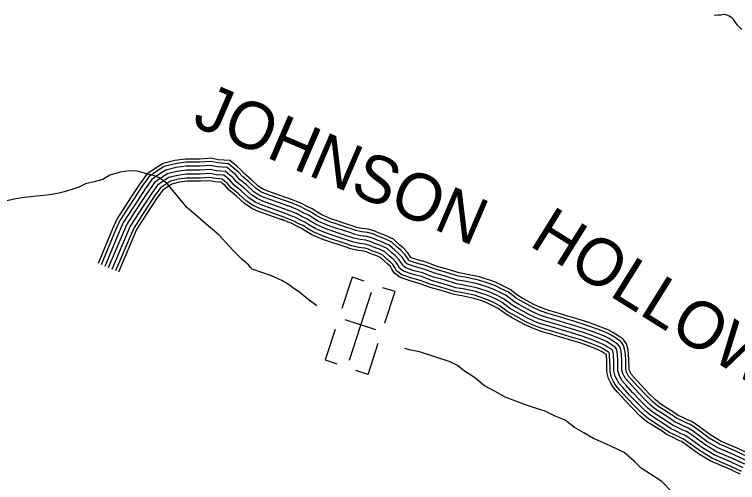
# Model space of a CAD drawing. Extents: x 1788175 to 1969470, y 584502 to 738744.
# Drawn here: x 1920466 to 1926145, y 611057 to 614732 of the extents above; entities that cross this region are included whole.
import ezdxf

# ---------------------------------------------------------------- set-up
doc = ezdxf.new("R2010")
doc.units = 0
for name, color, linetype in [('DESIGN - ROW - Right-of-Way and Easement Labels', 7, 'Continuous'), ('DESIGN - TRANSPORTATION - Text', 7, 'Continuous'), ('DESIGN - UTILITIES - Cable (Underground) with Text', 7, 'Continuous'), ('SURVEY - TRANSPORTATION - Roads', 7, 'Continuous')]:
    doc.layers.add(name, color=color, linetype=linetype)

msp = doc.modelspace()

# ---------------------------------------------------------------- linework, layer by layer
at = {"layer": 'DESIGN - TRANSPORTATION - Text'}
for points in [[(1926178.8, 614614.1), (1926144.4, 614647.6), (1926132.1, 614667.5), (1926115.8, 614689.3), (1926099.6, 614705.1), (1926079.5, 614718.8), (1926055.3, 614730.5), (1926037.3, 614732.2), (1926015.4, 614727.9), (1925991.4, 614727.6), (1925961.5, 614725.1)], [(1922841.8, 612445.3), (1922771, 612497), (1922706.4, 612548.2), (1922649.9, 612587.4), (1922611.5, 612616.9), (1922565.2, 612644.3), (1922519, 612663.7), (1922484.8, 612679.2), (1922334.2, 612733.1), (1922320.1, 612744.9), (1922307.8, 612764.8), (1922253.3, 612808.1), (1922182.4, 612881.2), (1922072.9, 612999.8), (1921969.8, 613088.4), (1921907.1, 613143.6), (1921854.6, 613186.9), (1921816.2, 613218.4), (1921789.7, 613256.1), (1921706, 613352.3), (1921668.7, 613401.2), (1921602.6, 613450.1), (1921565.2, 613464.5), (1921522.7, 613476.1), (1921487.3, 613485.8), (1921433, 613501.9), (1921363.6, 613503.4), (1921296, 613493.7), (1921215.6, 613471.2), (1921159.8, 613435.3), (1921092.1, 613418.4), (1921024.4, 613403.4), (1920966.8, 613374.5), (1920909.1, 613355.7), (1920855.3, 613338.9), (1920803.5, 613326.2), (1920723.8, 613313), (1920639.9, 613305.8), (1920544.1, 613294.4), (1920474.3, 613283.4), (1920406.6, 613268.5)], [(1925630.8, 610981.7), (1925549.8, 611064.6), (1925461.1, 611123.5), (1925388.5, 611170.5), (1925335.9, 611221.8), (1925255, 611292.8), (1925156.5, 611339.4), (1925088.1, 611370.5), (1925013.7, 611403.5), (1924937.2, 611446.4), (1924864.7, 611489.5), (1924792, 611546.5), (1924713.6, 611579.4), (1924633.2, 611616.3), (1924566.9, 611639.4), (1924480.7, 611666.2), (1924320, 611728), (1924241.5, 611771), (1924156.9, 611815.8), (1924080.1, 611880.8), (1923999.5, 611931.7), (1923945, 611975), (1923888.6, 612004.3), (1923647.8, 612082.9), (1923579.7, 612096), (1923532.8, 612108.6)]]:
    msp.add_lwpolyline(points, dxfattribs=at)
at = {"layer": 'DESIGN - UTILITIES - Cable (Underground) with Text'}
for p, q in [((1923117.7, 612670.2), (1923036.8, 612422.3)), ((1923212.5, 612639.3), (1923118.3, 612670.1)), ((1923455.2, 612555.9), (1923360.5, 612586.9)), ((1923375.6, 612311.9), (1923455.2, 612556)), ((1923304.9, 612256.7), (1923063.9, 612335.3)), ((1922983.8, 612259.8), (1922905.8, 612020.7)), ((1923243.2, 611906.4), (1923323.3, 612151.8)), ((1922905.9, 612020.7), (1922999.3, 611990.2)), ((1923243, 611906.5), (1923148.5, 611937.4))]:
    msp.add_line(p, q, dxfattribs=at)
msp.add_lwpolyline([(1923268.8, 612550), (1923094.2, 612014.8)], dxfattribs=at)
at = {"layer": 'SURVEY - TRANSPORTATION - Roads'}
for points in [[(1922641.1, 613279.4), (1922448.5, 613347.9), (1922413.8, 613363.3), (1922381, 613385.2), (1922324.7, 613436.8), (1922274.3, 613478.2), (1922244.2, 613513.3), (1922214.1, 613537.3), (1922158.6, 613585), (1922065.8, 613591.6), (1922010.4, 613602.7), (1921922.4, 613597.2), (1921810.2, 613597.2), (1921724.5, 613585.8), (1921632.7, 613561.3), (1921569.9, 613523.5), (1921505.5, 613478.4), (1921446.3, 613395.4), (1921383.6, 613300.8), (1921270, 613125.9), (1921237, 613047.8), (1921122.2, 612776.3)], [(1922632.4, 613255.2), (1922439, 613324), (1922401.4, 613340.7), (1922365.1, 613364.9), (1922307.9, 613417.4), (1922256.2, 613459.7), (1922226.2, 613494.7), (1922197.7, 613517.5), (1922148.3, 613559.9), (1922062.4, 613566.1), (1922008.7, 613576.8), (1921923.2, 613571.5), (1921811.9, 613571.5), (1921729.5, 613560.5), (1921642.9, 613537.4), (1921583.9, 613502), (1921523.9, 613459.9), (1921467.5, 613380.9), (1921405.1, 613286.7), (1921292.8, 613113.8), (1921260.7, 613037.8), (1921145.9, 612766.2)], [(1922622.1, 613226), (1922427.5, 613295.2), (1922386.4, 613313.4), (1922345.9, 613340.4), (1922287.5, 613394), (1922234.5, 613437.5), (1922204.6, 613472.3), (1922177.9, 613493.7), (1922135.9, 613529.8), (1922058.2, 613535.3), (1922006.6, 613545.6), (1921924.2, 613540.5), (1921814, 613540.5), (1921735.6, 613530), (1921655.1, 613508.5), (1921600.8, 613476), (1921546, 613437.5), (1921493, 613363.3), (1921431.1, 613269.7), (1921320.3, 613099.2), (1921289.3, 613025.7), (1921174.5, 612754.2)], [(1922611.7, 613196.8), (1922416, 613266.3), (1922371.3, 613286.2), (1922326.7, 613316), (1922267.2, 613370.5), (1922212.7, 613415.2), (1922182.9, 613449.9), (1922158.2, 613469.8), (1922123.4, 613499.6), (1922054, 613504.5), (1922004.4, 613514.4), (1921925.1, 613509.5), (1921816, 613509.5), (1921741.7, 613499.6), (1921667.3, 613479.7), (1921617.7, 613449.9), (1921568.1, 613415.2), (1921518.6, 613345.7), (1921457, 613252.7), (1921347.8, 613084.6), (1921317.8, 613013.7), (1921203, 612742.1)], [(1922611.7, 613196.8), (1922416, 613266.3), (1922371.3, 613286.2), (1922326.7, 613316), (1922267.2, 613370.5), (1922212.7, 613415.2), (1922182.9, 613449.9), (1922158.2, 613469.8), (1922123.4, 613499.6), (1922054, 613504.5), (1922004.5, 613514.4), (1921925.1, 613509.5), (1921816, 613509.5), (1921741.7, 613499.6), (1921667.3, 613479.7), (1921617.7, 613449.9), (1921568.1, 613415.2), (1921518.6, 613345.7), (1921457, 613252.7), (1921347.8, 613084.6), (1921317.8, 613013.7), (1921203, 612742.1)], [(1922601.3, 613167.6), (1922404.5, 613237.5), (1922356.3, 613258.9), (1922307.5, 613291.5), (1922246.9, 613347.1), (1922190.9, 613393), (1922161.3, 613427.6), (1922138.4, 613445.9), (1922111, 613469.4), (1922049.9, 613473.7), (1922002.3, 613483.3), (1921926.1, 613478.5), (1921818.1, 613478.5), (1921747.7, 613469.1), (1921679.5, 613450.9), (1921634.6, 613423.9), (1921590.3, 613392.9), (1921544.1, 613328.2), (1921482.9, 613235.7), (1921375.3, 613070), (1921346.4, 613001.6), (1921231.6, 612730)], [(1922590.9, 613138.4), (1922393, 613208.7), (1922341.3, 613231.7), (1922288.3, 613267), (1922226.6, 613323.7), (1922169.2, 613370.7), (1922139.6, 613405.2), (1922118.6, 613422), (1922098.6, 613439.2), (1922045.7, 613443), (1922000.2, 613452.1), (1921927.1, 613447.5), (1921820.2, 613447.5), (1921753.8, 613438.6), (1921691.7, 613422.1), (1921651.5, 613397.9), (1921612.4, 613370.5), (1921569.7, 613310.6), (1921508.8, 613218.7), (1921402.8, 613055.4), (1921374.9, 612989.5), (1921260.1, 612718)], [(1922582.7, 613115.1), (1922383.8, 613185.8), (1922329.4, 613210), (1922273, 613247.5), (1922210.4, 613305), (1922151.8, 613353), (1922122.4, 613387.3), (1922102.8, 613403), (1922088.7, 613415.1), (1922042.4, 613418.4), (1921998.5, 613427.2), (1921927.8, 613422.8), (1921821.8, 613422.8), (1921758.7, 613414.3), (1921701.5, 613399.1), (1921665, 613377.2), (1921630.1, 613352.7), (1921590, 613296.6), (1921529.5, 613205.1), (1921424.7, 613043.8), (1921397.7, 612979.9), (1921282.9, 612708.3)], [(1926226.6, 611257.6), (1926132.5, 611302.1), (1926004.4, 611357.2), (1925921.8, 611406.4), (1925807.2, 611490.5), (1925772.7, 611512.1), (1925742, 611524.7), (1925704.8, 611543.7), (1925666.4, 611561.3), (1925627.5, 611588.4), (1925574, 611622.3), (1925519, 611657.3), (1925479.9, 611690.3), (1925431.5, 611739.3), (1925365.7, 611807.4), (1925313.5, 611865.9), (1925289.8, 611892.4), (1925281.8, 611906.6), (1925273.1, 611924.9), (1925268, 611945.4), (1925268, 611957.3), (1925266.9, 612018.3), (1925264.3, 612062.7), (1925261.4, 612093.1), (1925250.7, 612133.4), (1925227.8, 612164.3), (1925202.2, 612182.9), (1925172.6, 612201.4), (1925153.3, 612214), (1925119.1, 612232), (1925044.5, 612261.6), (1924961.9, 612291.3), (1924867.9, 612320.5), (1924797.6, 612341.6), (1924728.8, 612362.8), (1924655.5, 612383.5), (1924603.3, 612401.3), (1924537.9, 612430.2), (1924442.2, 612483.2), (1924406, 612504.2), (1924345.9, 612550.6), (1924289.8, 612578.9), (1924238.3, 612603.8), (1924192, 612620.7), (1924155, 612632.5), (1924111.7, 612647), (1924006.6, 612668.6), (1923953.5, 612677.3), (1923858.3, 612706.9), (1923777.9, 612729.3), (1923690.9, 612762.3), (1923623.5, 612779.7), (1923567.7, 612798.6), (1923563.3, 612802.1), (1923557.9, 612811.4), (1923535.4, 612845.5), (1923500.6, 612881.8), (1923472.9, 612904.7), (1923428.9, 612945.3), (1923369.4, 612974), (1923320.4, 612991.7), (1923288.3, 613006.1), (1923238.9, 613020.2), (1923191.1, 613025.7), (1923147.9, 613035.5), (1923118.3, 613046.1), (1923069.3, 613061.7), (1922999.8, 613084.5), (1922941.9, 613104.8), (1922869.1, 613135.4), (1922827.9, 613159.8), (1922792.3, 613183.6), (1922753.5, 613200.2), (1922705.6, 613226.4), (1922670.6, 613239), (1922634, 613254.7), (1922603.6, 613265.1)], [(1926237, 611281.1), (1926143, 611325.6), (1926016.2, 611380.1), (1925936, 611427.8), (1925821.7, 611511.8), (1925784.5, 611535), (1925752.8, 611548.1), (1925716, 611566.8), (1925679.2, 611583.7), (1925641.7, 611609.8), (1925587.8, 611644), (1925534.3, 611678.1), (1925497.4, 611709.2), (1925449.9, 611757.3), (1925384.5, 611824.9), (1925332.7, 611883), (1925310.8, 611907.4), (1925304.7, 611918.4), (1925297.4, 611933.6), (1925293.7, 611948.6), (1925293.7, 611957.6), (1925292.7, 612019.3), (1925289.9, 612064.7), (1925286.8, 612097.7), (1925274.3, 612144.8), (1925246.1, 612182.8), (1925216.6, 612204.3), (1925186.4, 612223.1), (1925166.3, 612236.2), (1925129.9, 612255.4), (1925053.6, 612285.6), (1924970.1, 612315.7), (1924875.4, 612345.1), (1924805, 612366.2), (1924736.1, 612387.4), (1924663.1, 612408), (1924612.7, 612425.3), (1924549.4, 612453.2), (1924454.9, 612505.5), (1924420.4, 612525.6), (1924359.7, 612572.5), (1924301.2, 612601.9), (1924248.3, 612627.5), (1924200.3, 612645), (1924163, 612656.9), (1924118.4, 612671.8), (1924011.3, 612693.9), (1923959.4, 612702.4), (1923865.6, 612731.6), (1923785.9, 612753.7), (1923698.7, 612786.9), (1923630.9, 612804.4), (1923582.2, 612820.8), (1923579.8, 612824.9), (1923555.6, 612861.6), (1923518.1, 612900.7), (1923489.8, 612924.1), (1923443.5, 612966.8), (1923379.3, 612997.8), (1923330, 613015.5), (1923297.1, 613030.3), (1923244, 613045.5), (1923195.4, 613051.1), (1923155.1, 613060.2), (1923126.6, 613070.5), (1923077.2, 613086.2), (1923008.1, 613108.8), (1922951.2, 613128.8), (1922880.7, 613158.5), (1922841.6, 613181.6), (1922804.6, 613206.3), (1922764.8, 613223.3), (1922716.2, 613250), (1922680, 613262.9), (1922643.2, 613278.7), (1922611.9, 613289.4)], [(1926214.1, 611229.2), (1926119.7, 611273.8), (1925990.3, 611329.5), (1925904.7, 611380.5), (1925789.8, 611464.8), (1925758.4, 611484.4), (1925729, 611496.5), (1925691.3, 611515.8), (1925651, 611534.3), (1925610.3, 611562.5), (1925557.4, 611596.2), (1925500.6, 611632.3), (1925458.8, 611667.5), (1925409.3, 611717.7), (1925342.9, 611786.3), (1925290.4, 611845.2), (1925264.4, 611874.3), (1925254.3, 611892.3), (1925243.8, 611914.4), (1925237, 611941.6), (1925237, 611957.1), (1925236, 612017.1), (1925233.3, 612060.3), (1925230.8, 612087.7), (1925222.3, 612119.7), (1925205.7, 612142), (1925184.9, 612157.2), (1925155.9, 612175.3), (1925137.6, 612187.2), (1925106.2, 612203.8), (1925033.5, 612232.6), (1924952, 612261.9), (1924858.9, 612290.9), (1924788.5, 612311.9), (1924720, 612333), (1924646.2, 612353.9), (1924592, 612372.4), (1924524.1, 612402.4), (1924426.9, 612456.2), (1924388.7, 612478.5), (1924329.3, 612524.3), (1924276.1, 612551.1), (1924226.2, 612575.2), (1924181.9, 612591.4), (1924145.4, 612603), (1924103.6, 612617), (1924000.9, 612638.1), (1923946.4, 612647), (1923849.6, 612677.2), (1923768.2, 612699.8), (1923681.5, 612732.7), (1923614.7, 612750), (1923552.6, 612770.9), (1923539.3, 612781.5), (1923531.5, 612795.1), (1923511.1, 612826.1), (1923479.5, 612859.1), (1923452.5, 612881.3), (1923411.3, 612919.4), (1923357.3, 612945.4), (1923308.7, 612962.9), (1923277.6, 612976.9), (1923232.8, 612989.7), (1923185.9, 612995.1), (1923139.2, 613005.7), (1923108.4, 613016.8), (1923059.7, 613032.2), (1922989.9, 613055.1), (1922930.8, 613075.9), (1922855.2, 613107.7), (1922811.4, 613133.5), (1922777.4, 613156.2), (1922740, 613172.3), (1922692.8, 613198.1), (1922659.2, 613210.1), (1922622.8, 613225.8), (1922593.6, 613235.7)], [(1926189, 611172.5), (1926094.2, 611217.3), (1925962.1, 611274.1), (1925870.4, 611328.8), (1925755, 611413.4), (1925730, 611429.1), (1925703.1, 611440.2), (1925664.3, 611459.9), (1925620.1, 611480.2), (1925576, 611510.9), (1925524.1, 611543.9), (1925463.9, 611582.2), (1925416.7, 611621.9), (1925364.9, 611674.4), (1925297.5, 611744.1), (1925244.1, 611803.9), (1925213.7, 611838), (1925199.2, 611863.7), (1925185.1, 611893.4), (1925175, 611934), (1925175, 611956.5), (1925174, 612014.7), (1925171.5, 612055.5), (1925169.5, 612076.8), (1925165.4, 612092.3), (1925161.6, 612097.5), (1925150.1, 612105.8), (1925122.6, 612123), (1925106.2, 612133.7), (1925080.2, 612147.3), (1925011.6, 612174.6), (1924932.3, 612203.1), (1924840.8, 612231.6), (1924770.5, 612252.6), (1924702.5, 612273.6), (1924627.8, 612294.7), (1924569.4, 612314.6), (1924496.5, 612346.8), (1924396.3, 612402.3), (1924354, 612426.9), (1924296.1, 612471.6), (1924248.7, 612495.5), (1924202, 612518), (1924161.9, 612532.7), (1924126.1, 612544.1), (1924087.5, 612557), (1923989.7, 612577.1), (1923932, 612586.6), (1923832, 612617.7), (1923748.8, 612640.8), (1923662.7, 612673.5), (1923597, 612690.5), (1923522.5, 612715.7), (1923491.4, 612740.4), (1923478.7, 612762.6), (1923462.4, 612787.2), (1923437.2, 612813.5), (1923411.7, 612834.6), (1923376, 612867.6), (1923333.3, 612888.2), (1923285.5, 612905.4), (1923256.2, 612918.5), (1923220.7, 612928.7), (1923175.5, 612933.9), (1923121.9, 612946), (1923088.5, 612958), (1923040.7, 612973.2), (1922969.9, 612996.4), (1922908.5, 613018), (1922827.3, 613052.1), (1922778.3, 613081), (1922747.7, 613101.5), (1922712.8, 613116.4), (1922667.3, 613141.4), (1922636.5, 613152.4), (1922600.6, 613167.8), (1922573.5, 613177.1)], [(1926201.5, 611200.9), (1926106.9, 611245.6), (1925976.2, 611301.8), (1925887.5, 611354.6), (1925772.4, 611439.1), (1925744.2, 611456.7), (1925716.1, 611468.4), (1925677.8, 611487.8), (1925635.6, 611507.3), (1925593.2, 611536.7), (1925540.7, 611570), (1925482.3, 611607.2), (1925437.8, 611644.7), (1925387.1, 611696), (1925320.2, 611765.2), (1925267.2, 611824.6), (1925239, 611856.1), (1925226.8, 611878), (1925214.4, 611903.9), (1925206, 611937.8), (1925206, 611956.8), (1925205, 612015.9), (1925202.4, 612057.9), (1925200.1, 612082.2), (1925193.8, 612106), (1925183.6, 612119.7), (1925167.5, 612131.5), (1925139.3, 612149.2), (1925121.9, 612160.5), (1925093.2, 612175.5), (1925022.6, 612203.6), (1924942.2, 612232.5), (1924849.8, 612261.2), (1924779.5, 612282.2), (1924711.3, 612303.3), (1924637, 612324.3), (1924580.7, 612343.5), (1924510.3, 612374.6), (1924411.6, 612429.2), (1924371.3, 612452.7), (1924312.7, 612497.9), (1924262.4, 612523.3), (1924214.1, 612546.6), (1924171.9, 612562), (1924135.8, 612573.5), (1924095.6, 612587), (1923995.3, 612607.6), (1923939.2, 612616.8), (1923840.8, 612647.4), (1923758.5, 612670.3), (1923672.1, 612703.1), (1923605.9, 612720.2), (1923537.6, 612743.3), (1923515.3, 612761), (1923505.1, 612778.9), (1923486.7, 612806.7), (1923458.4, 612836.3), (1923432.1, 612858), (1923393.6, 612893.5), (1923345.3, 612916.8), (1923297.1, 612934.1), (1923266.9, 612947.7), (1923226.8, 612959.2), (1923180.7, 612964.5), (1923130.6, 612975.8), (1923098.4, 612987.4), (1923050.2, 613002.7), (1922979.9, 613025.8), (1922919.6, 613047), (1922841.2, 613079.9), (1922794.8, 613107.3), (1922762.6, 613128.8), (1922726.4, 613144.4), (1922680, 613169.7), (1922647.9, 613181.3), (1922611.7, 613196.8), (1922583.6, 613206.4)], [(1926201.5, 611200.9), (1926106.9, 611245.6), (1925976.2, 611301.8), (1925887.5, 611354.6), (1925772.4, 611439.1), (1925744.2, 611456.7), (1925716.1, 611468.4), (1925677.8, 611487.8), (1925635.6, 611507.3), (1925593.2, 611536.7), (1925540.7, 611570), (1925482.3, 611607.2), (1925437.8, 611644.7), (1925387.1, 611696), (1925320.2, 611765.2), (1925267.2, 611824.6), (1925239, 611856.1), (1925226.8, 611878), (1925214.4, 611903.9), (1925206, 611937.8), (1925206, 611956.8), (1925205, 612015.9), (1925202.4, 612057.9), (1925200.1, 612082.2), (1925193.8, 612106), (1925183.6, 612119.7), (1925167.5, 612131.5), (1925139.3, 612149.2), (1925121.9, 612160.5), (1925093.2, 612175.5), (1925022.6, 612203.6), (1924942.2, 612232.5), (1924849.8, 612261.2), (1924779.5, 612282.2), (1924711.3, 612303.3), (1924637, 612324.3), (1924580.7, 612343.5), (1924510.3, 612374.6), (1924411.6, 612429.2), (1924371.3, 612452.7), (1924312.7, 612497.9), (1924262.4, 612523.3), (1924214.1, 612546.6), (1924171.9, 612562), (1924135.8, 612573.5), (1924095.6, 612587), (1923995.3, 612607.6), (1923939.2, 612616.8), (1923840.8, 612647.4), (1923758.5, 612670.3), (1923672.1, 612703.1), (1923605.9, 612720.2), (1923537.6, 612743.3), (1923515.3, 612761), (1923505.1, 612778.9), (1923486.7, 612806.7), (1923458.4, 612836.3), (1923432.1, 612858), (1923393.6, 612893.5), (1923345.3, 612916.8), (1923297.1, 612934.1), (1923266.9, 612947.7), (1923226.8, 612959.2), (1923180.7, 612964.5), (1923130.6, 612975.8), (1923098.4, 612987.4), (1923050.2, 613002.7), (1922979.9, 613025.8), (1922919.6, 613047), (1922841.2, 613079.9), (1922794.8, 613107.3), (1922762.6, 613128.8), (1922726.4, 613144.4), (1922680, 613169.7), (1922647.9, 613181.3), (1922611.7, 613196.8), (1922583.6, 613206.4)], [(1926166.4, 611121.5), (1926071.3, 611166.5), (1925936.7, 611224.4), (1925839.6, 611282.3), (1925723.7, 611367.3), (1925704.4, 611379.3), (1925679.8, 611389.5), (1925640, 611409.8), (1925592.4, 611431.7), (1925545.2, 611464.5), (1925494.2, 611496.8), (1925430.8, 611537.2), (1925378.9, 611580.9), (1925325.1, 611635.4), (1925256.7, 611706.1), (1925202.5, 611766.8), (1925168.1, 611805.4), (1925149.7, 611838.1), (1925132.4, 611874.4), (1925119.3, 611927.2), (1925119.3, 611956), (1925118.3, 612012.5), (1925116, 612051.2), (1925114.9, 612062.1), (1925092.6, 612076), (1925077.9, 612085.6), (1925056.9, 612096.6), (1924991.9, 612122.5), (1924914.6, 612150.2), (1924824.5, 612178.3), (1924754.3, 612199.3), (1924686.7, 612220.1), (1924611.2, 612241.5), (1924549.2, 612262.7), (1924471.8, 612296.8), (1924368.8, 612353.8), (1924322.8, 612380.6), (1924266.3, 612424.2), (1924224.1, 612445.5), (1924180.3, 612466.6), (1924143.9, 612479.9), (1924108.8, 612491.1), (1924073, 612503.1), (1923979.5, 612522.3), (1923919.2, 612532.2), (1923816.3, 612564.3), (1923731.5, 612587.8), (1923645.8, 612620.4), (1923581.1, 612637), (1923495.4, 612666), (1923448.3, 612703.5), (1923431.2, 612733.4), (1923418.7, 612752.3), (1923399.3, 612772.6), (1923375, 612792.6), (1923344.3, 612821), (1923311.7, 612836.7), (1923264.6, 612853.7), (1923237.1, 612866.1), (1923209.8, 612873.9), (1923166.1, 612878.9), (1923106.3, 612892.4), (1923070.6, 612905.3), (1923023.6, 612920.2), (1922952, 612943.7), (1922888.4, 612966), (1922802.2, 613002.2), (1922748.7, 613033.8), (1922721, 613052.3), (1922688.4, 613066.3), (1922644.3, 613090.4), (1922616.1, 613100.6), (1922580.5, 613115.8), (1922555.5, 613124.4)], [(1926176.4, 611144.1), (1926081.4, 611189.1), (1925948, 611246.5), (1925853.2, 611302.9), (1925737.6, 611387.8), (1925715.8, 611401.4), (1925690.1, 611412), (1925650.8, 611432), (1925604.7, 611453.2), (1925558.8, 611485.1), (1925507.5, 611517.7), (1925445.5, 611557.1), (1925395.7, 611599.1), (1925342.8, 611652.7), (1925274.8, 611723), (1925221, 611783.3), (1925188.3, 611819.9), (1925171.7, 611849.4), (1925155.8, 611882.8), (1925144, 611930.2), (1925144, 611956.3), (1925143, 612013.5), (1925140.6, 612053.1), (1925138.9, 612071.3), (1925137.5, 612076.7), (1925132.8, 612080.1), (1925105.9, 612096.9), (1925090.5, 612106.9), (1925067.3, 612119.1), (1925000.6, 612145.6), (1924922.5, 612173.7), (1924831.7, 612201.9), (1924761.5, 612222.9), (1924693.7, 612243.8), (1924618.5, 612265.1), (1924558.2, 612285.7), (1924482.8, 612319), (1924381, 612375.3), (1924336.6, 612401.1), (1924279.6, 612445.2), (1924235, 612467.6), (1924189.9, 612489.4), (1924151.9, 612503.3), (1924116.5, 612514.6), (1924079.4, 612527), (1923984, 612546.6), (1923924.9, 612556.3), (1923823.3, 612588), (1923739.2, 612611.3), (1923653.3, 612644), (1923588.2, 612660.8), (1923507.4, 612688), (1923467.4, 612719.9), (1923452.3, 612746.4), (1923438.1, 612767.8), (1923416.1, 612790.8), (1923391.3, 612811.2), (1923358.3, 612841.7), (1923321.3, 612859.6), (1923273.8, 612876.6), (1923245.6, 612889.4), (1923214.6, 612898.2), (1923170.3, 612903.3), (1923113.2, 612916.2), (1923078.5, 612928.7), (1923031.1, 612943.7), (1922960, 612967.1), (1922897.3, 612989.1), (1922813.3, 613024.4), (1922761.8, 613054.8), (1922732.9, 613074.1), (1922699.2, 613088.5), (1922654.5, 613113), (1922625.2, 613123.6), (1922589.4, 613138.9), (1922563.5, 613147.7)]]:
    msp.add_lwpolyline(points, dxfattribs=at)

# ---------------------------------------------------------------- texts
at = {"layer": 'DESIGN - ROW - Right-of-Way and Easement Labels'}
for s, rotation, p in [('JOHNSON', 336.8094, (1921851.4, 613864)), ('HOLLOW', 328.025, (1924499.3, 612922.4))]:
    msp.add_text(s, height=370, rotation=rotation, dxfattribs=at).set_placement(p)

doc.saveas('drawing.dxf')
